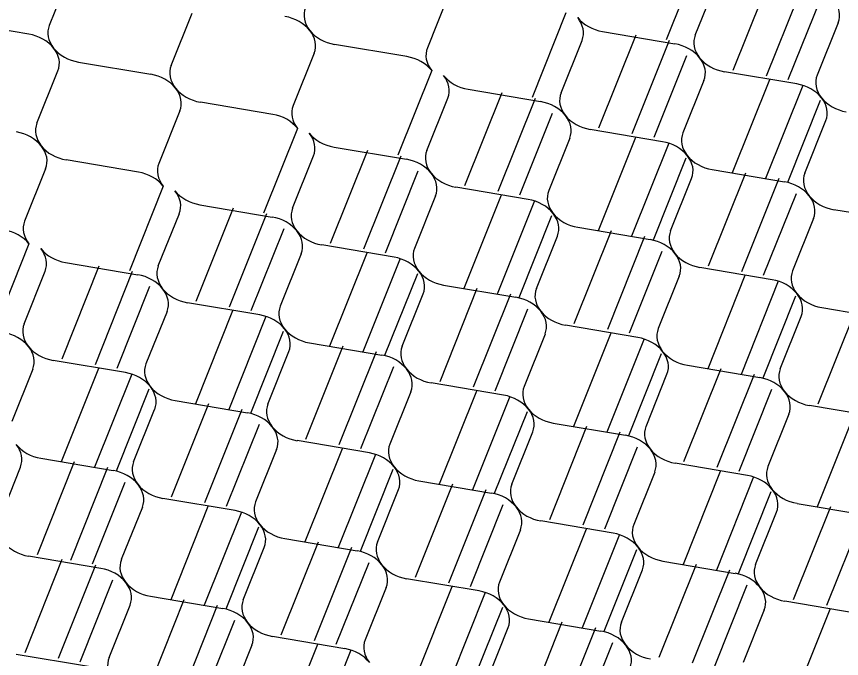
# Model space of a CAD drawing. Extents: x 638850 to 644908, y 297188 to 298900.
# Drawn here: x 639093.62 to 639132.61, y 298347.88 to 298378.2 of the extents above; entities that cross this region are included whole.
import ezdxf

# ---------------------------------------------------------------- set-up
doc = ezdxf.new("R2010")
doc.units = 0
doc.layers.add('2', color=7, linetype='Continuous')

msp = doc.modelspace()

# ---------------------------------------------------------------- linework, layer by layer
at = {"layer": '2'}
for p, q in [((639125.927, 298381.095), (639124.328, 298377.099)), ((639096.165, 298380.255), (639095.172, 298377.781)), ((639129.234, 298380.05), (639127.474, 298375.652)), ((639125.697, 298377.325), (639126.69, 298379.799)), ((639130.81, 298379.786), (639129.049, 298375.386)), ((639114.03, 298379.192), (639113.037, 298376.718)), ((639131.624, 298379.076), (639130.075, 298375.207)), ((639100.932, 298375.887), (639101.924, 298378.361)), ((639119.584, 298378.368), (639117.985, 298374.372)), ((639094.206, 298377.365), (639090.788, 298377.945)), ((639132.45, 298377.903), (639131.457, 298375.429)), ((639121.312, 298377.487), (639124.731, 298376.909)), ((639122.891, 298377.323), (639121.13, 298372.925)), ((639112.071, 298376.302), (639108.654, 298376.882)), ((639119.354, 298374.597), (639120.346, 298377.072)), ((639124.467, 298377.059), (639122.706, 298372.658)), ((639107.687, 298376.465), (639106.694, 298373.99)), ((639125.28, 298376.349), (639123.732, 298372.479)), ((639096.547, 298376.049), (639099.965, 298375.471)), ((639094.588, 298373.159), (639095.581, 298375.634)), ((639113.241, 298375.643), (639111.641, 298371.644)), ((639130.491, 298375.013), (639127.073, 298375.591)), ((639126.107, 298375.176), (639125.114, 298372.701)), ((639129.207, 298375.208), (639127.447, 298370.81)), ((639114.969, 298374.76), (639118.388, 298374.182)), ((639130.783, 298374.945), (639129.022, 298370.544)), ((639113.01, 298371.87), (639114.003, 298374.344)), ((639116.548, 298374.597), (639114.788, 298370.199)), ((639105.728, 298373.575), (639102.31, 298374.155)), ((639118.124, 298374.334), (639116.363, 298369.933)), ((639131.597, 298374.234), (639130.048, 298370.365)), ((639101.343, 298373.737), (639100.351, 298371.263)), ((639118.938, 298373.623), (639117.389, 298369.754)), ((639130.875, 298370.807), (639131.868, 298373.282)), ((639106.898, 298372.915), (639105.298, 298368.917)), ((639124.148, 298372.286), (639120.73, 298372.866)), ((639119.764, 298372.45), (639118.771, 298369.976)), ((639122.864, 298372.481), (639121.104, 298368.083)), ((639108.626, 298372.032), (639112.044, 298371.454)), ((639124.44, 298372.217), (639122.679, 298367.817)), ((639106.667, 298369.142), (639107.66, 298371.617)), ((639110.205, 298371.87), (639108.444, 298367.472)), ((639099.385, 298370.847), (639095.967, 298371.427)), ((639111.781, 298371.606), (639110.02, 298367.205)), ((639125.253, 298371.507), (639123.705, 298367.638)), ((639095, 298371.01), (639094.007, 298368.535)), ((639112.594, 298370.896), (639111.046, 298367.026)), ((639126.491, 298370.97), (639129.909, 298370.392)), ((639124.532, 298368.08), (639125.525, 298370.554)), ((639128.069, 298370.805), (639126.309, 298366.407)), ((639129.645, 298370.542), (639127.884, 298366.141)), ((639100.555, 298370.188), (639098.955, 298366.192)), ((639117.805, 298369.56), (639114.387, 298370.138)), ((639113.421, 298369.723), (639112.428, 298367.248)), ((639116.52, 298369.753), (639114.76, 298365.355)), ((639130.459, 298369.831), (639128.91, 298365.962)), ((639102.283, 298369.307), (639105.701, 298368.727)), ((639118.097, 298369.49), (639116.335, 298365.089)), ((639100.324, 298366.417), (639101.317, 298368.891)), ((639103.861, 298369.142), (639102.101, 298364.744)), ((639135.67, 298368.496), (639132.251, 298369.074)), ((639105.438, 298368.879), (639103.676, 298364.478)), ((639118.91, 298368.779), (639117.361, 298364.91)), ((639131.285, 298368.658), (639130.292, 298366.184)), ((639106.251, 298368.168), (639104.702, 298364.299)), ((639120.147, 298368.242), (639123.566, 298367.664)), ((639118.189, 298365.352), (639119.181, 298367.827)), ((639121.726, 298368.078), (639119.965, 298363.68)), ((639123.302, 298367.814), (639121.541, 298363.414)), ((639094.211, 298367.46), (639092.612, 298363.464)), ((639111.462, 298366.833), (639108.044, 298367.411)), ((639107.078, 298366.995), (639106.085, 298364.521)), ((639110.177, 298367.026), (639108.417, 298362.628)), ((639124.115, 298367.104), (639122.567, 298363.235)), ((639095.94, 298366.579), (639099.358, 298366.001)), ((639111.753, 298366.762), (639109.992, 298362.362)), ((639093.981, 298363.689), (639094.974, 298366.164)), ((639097.518, 298366.415), (639095.758, 298362.017)), ((639129.326, 298365.768), (639125.908, 298366.346)), ((639099.094, 298366.151), (639097.333, 298361.75)), ((639112.567, 298366.052), (639111.018, 298362.183)), ((639124.942, 298365.931), (639123.949, 298363.456)), ((639128.044, 298365.963), (639126.284, 298361.565)), ((639099.908, 298365.441), (639098.359, 298361.572)), ((639113.804, 298365.515), (639117.222, 298364.937)), ((639129.621, 298365.699), (639127.859, 298361.298)), ((639111.845, 298362.625), (639112.838, 298365.099)), ((639115.382, 298365.35), (639113.622, 298360.952)), ((639116.959, 298365.087), (639115.197, 298360.686)), ((639130.434, 298364.989), (639128.885, 298361.12)), ((639105.119, 298364.105), (639101.7, 298364.683)), ((639100.734, 298364.268), (639099.741, 298361.793)), ((639103.834, 298364.299), (639102.073, 298359.901)), ((639117.772, 298364.376), (639116.223, 298360.507)), ((639133.249, 298364.287), (639131.489, 298359.889)), ((639131.669, 298364.453), (639135.087, 298363.872)), ((639105.41, 298364.035), (639103.649, 298359.634)), ((639129.712, 298361.562), (639130.703, 298364.037)), ((639122.983, 298363.041), (639119.564, 298363.619)), ((639106.223, 298363.324), (639104.675, 298359.455)), ((639118.598, 298363.203), (639117.606, 298360.729)), ((639121.701, 298363.235), (639119.941, 298358.837)), ((639107.461, 298362.787), (639110.879, 298362.209)), ((639123.277, 298362.972), (639121.516, 298358.571)), ((639105.502, 298359.897), (639106.495, 298362.372)), ((639109.04, 298362.625), (639107.279, 298358.227)), ((639110.616, 298362.361), (639108.855, 298357.961)), ((639124.09, 298362.261), (639122.542, 298358.392)), ((639098.775, 298361.378), (639095.357, 298361.956)), ((639094.391, 298361.54), (639093.398, 298359.066)), ((639097.49, 298361.571), (639095.73, 298357.173)), ((639111.429, 298361.651), (639109.881, 298357.782)), ((639126.906, 298361.56), (639125.146, 298357.162)), ((639125.326, 298361.725), (639128.744, 298361.147)), ((639099.067, 298361.307), (639097.305, 298356.907)), ((639123.369, 298358.834), (639124.36, 298361.31)), ((639128.482, 298361.296), (639126.721, 298356.895)), ((639116.64, 298360.313), (639113.222, 298360.894)), ((639099.88, 298360.597), (639098.331, 298356.728)), ((639112.256, 298360.478), (639111.263, 298358.004)), ((639115.357, 298360.508), (639113.597, 298356.11)), ((639129.296, 298360.586), (639127.747, 298356.716)), ((639101.117, 298360.06), (639104.536, 298359.482)), ((639116.934, 298360.244), (639115.172, 298355.844)), ((639099.158, 298357.17), (639100.151, 298359.644)), ((639102.696, 298359.898), (639100.936, 298355.5)), ((639104.273, 298359.634), (639102.511, 298355.233)), ((639117.747, 298359.534), (639116.199, 298355.665)), ((639134.507, 298359.25), (639131.088, 298359.828)), ((639130.122, 298359.413), (639129.129, 298356.938)), ((639133.222, 298359.443), (639131.461, 298355.046)), ((639105.086, 298358.923), (639103.537, 298355.054)), ((639120.563, 298358.832), (639118.802, 298354.434)), ((639118.984, 298358.997), (639122.401, 298358.42)), ((639117.026, 298356.107), (639118.016, 298358.582)), ((639122.139, 298358.569), (639120.378, 298354.168)), ((639110.297, 298357.588), (639106.879, 298358.166)), ((639105.912, 298357.751), (639104.92, 298355.276)), ((639109.014, 298357.78), (639107.254, 298353.382)), ((639122.952, 298357.858), (639121.404, 298353.989)), ((639094.775, 298357.335), (639098.192, 298356.754)), ((639110.59, 298357.517), (639108.829, 298353.116)), ((639092.816, 298354.445), (639093.809, 298356.919)), ((639096.353, 298357.17), (639094.593, 298352.772)), ((639097.929, 298356.906), (639096.168, 298352.506)), ((639111.404, 298356.806), (639109.855, 298352.937)), ((639128.163, 298356.523), (639124.745, 298357.101)), ((639123.779, 298356.685), (639122.786, 298354.211)), ((639126.878, 298356.716), (639125.118, 298352.318)), ((639128.455, 298356.452), (639126.693, 298352.052)), ((639098.743, 298356.196), (639097.194, 298352.327)), ((639114.219, 298356.105), (639112.459, 298351.707)), ((639112.641, 298356.269), (639116.06, 298355.691)), ((639110.682, 298353.379), (639111.673, 298355.855)), ((639115.796, 298355.841), (639114.034, 298351.44)), ((639129.268, 298355.742), (639127.719, 298351.873)), ((639103.954, 298354.861), (639100.535, 298355.439)), ((639099.569, 298355.023), (639098.576, 298352.549)), ((639102.671, 298355.053), (639100.91, 298350.655)), ((639116.609, 298355.131), (639115.06, 298351.262)), ((639132.084, 298355.043), (639130.324, 298350.645)), ((639130.505, 298355.205), (639133.924, 298354.627)), ((639104.247, 298354.789), (639102.486, 298350.389)), ((639128.546, 298352.315), (639129.539, 298354.789)), ((639133.661, 298354.779), (639131.899, 298350.378)), ((639105.06, 298354.079), (639103.512, 298350.21)), ((639121.82, 298353.795), (639118.402, 298354.373)), ((639117.435, 298353.958), (639116.443, 298351.483)), ((639120.536, 298353.991), (639118.776, 298349.593)), ((639122.112, 298353.727), (639120.351, 298349.326)), ((639107.876, 298353.377), (639106.116, 298348.979)), ((639106.298, 298353.542), (639109.716, 298352.964)), ((639104.339, 298350.652), (639105.332, 298353.126)), ((639109.452, 298353.114), (639107.691, 298348.713)), ((639122.925, 298353.016), (639121.377, 298349.147)), ((639095.772, 298352.546), (639094.012, 298348.148)), ((639097.61, 298352.133), (639094.192, 298352.711)), ((639097.348, 298352.282), (639095.587, 298347.881)), ((639110.266, 298352.403), (639108.717, 298348.534)), ((639125.741, 298352.315), (639123.981, 298347.917)), ((639124.163, 298352.48), (639127.58, 298351.899)), ((639122.204, 298349.59), (639123.197, 298352.064)), ((639127.317, 298352.051), (639125.556, 298347.651)), ((639098.162, 298351.572), (639096.613, 298347.703)), ((639115.477, 298351.068), (639112.058, 298351.646)), ((639111.092, 298351.23), (639110.099, 298348.756)), ((639114.192, 298351.263), (639112.432, 298346.865)), ((639115.769, 298350.999), (639114.007, 298346.599)), ((639128.131, 298351.341), (639126.582, 298347.472)), ((639101.533, 298350.652), (639099.773, 298346.254)), ((639099.954, 298350.814), (639103.373, 298350.236)), ((639133.342, 298350.006), (639129.923, 298350.584)), ((639097.995, 298347.924), (639098.988, 298350.399)), ((639103.11, 298350.388), (639101.348, 298345.988)), ((639116.582, 298350.289), (639115.033, 298346.42)), ((639132.057, 298350.199), (639130.296, 298345.801)), ((639128.957, 298350.168), (639127.964, 298347.694)), ((639103.923, 298349.678), (639102.374, 298345.809)), ((639119.398, 298349.588), (639117.637, 298345.19)), ((639117.819, 298349.752), (639121.238, 298349.174)), ((639115.861, 298346.862), (639116.853, 298349.337)), ((639120.974, 298349.324), (639119.213, 298344.923)), ((639109.133, 298348.34), (639105.716, 298348.921)), ((639104.75, 298348.505), (639103.757, 298346.031)), ((639107.849, 298348.536), (639106.089, 298344.138)), ((639109.425, 298348.272), (639107.664, 298343.871)), ((639121.787, 298348.613), (639120.239, 298344.744)), ((639093.611, 298348.087), (639097.029, 298347.509))]:
    msp.add_line(p, q, dxfattribs=at)
for centre, start_param, end_param in [((639130.944, 298378.419), 3.045062, 3.936083), ((639108.782, 298378.099), 6.186654, 7.077676), ((639106.18, 298376.981), 3.936083, 4.827105), ((639118.84, 298377.587), 3.045062, 3.936083), ((639121.441, 298378.706), 0.794491, 1.685512), ((639096.677, 298377.267), 6.186654, 7.077676), ((639106.18, 298376.981), 3.045062, 3.936083), ((639108.782, 298378.099), 0.794491, 1.685512), ((639094.076, 298376.149), 3.936083, 4.827105), ((639127.202, 298376.81), 6.186654, 7.077676), ((639094.076, 298376.149), 3.045062, 3.936083), ((639096.677, 298377.267), 0.794491, 1.685512), ((639114.543, 298376.204), 6.186654, 7.077676), ((639124.601, 298375.691), 3.936083, 4.827105), ((639111.941, 298375.085), 3.936083, 4.827105), ((639127.202, 298376.81), 0.794491, 1.685512), ((639124.601, 298375.691), 3.045062, 3.936083), ((639102.439, 298375.372), 6.186654, 7.077676), ((639099.837, 298374.253), 3.936083, 4.827105), ((639112.496, 298374.86), 3.045062, 3.936083), ((639115.098, 298375.978), 0.794491, 1.685512), ((639132.963, 298374.915), 6.186654, 7.077676), ((639102.439, 298375.372), 0.794491, 1.685512), ((639099.837, 298374.253), 3.045062, 3.936083), ((639130.362, 298373.796), 3.936083, 4.827105), ((639120.859, 298374.083), 6.186654, 7.077676), ((639130.362, 298373.796), 3.045062, 3.936083), ((639132.963, 298374.915), 0.794491, 1.685512), ((639108.2, 298373.476), 6.186654, 7.077676), ((639118.258, 298372.964), 3.936083, 4.827105), ((639105.598, 298372.358), 3.936083, 4.827105), ((639118.258, 298372.964), 3.045062, 3.936083), ((639120.859, 298374.083), 0.794491, 1.685512), ((639096.095, 298372.645), 6.186654, 7.077676), ((639093.493, 298371.526), 3.936083, 4.827105), ((639106.153, 298372.133), 3.045062, 3.936083), ((639108.755, 298373.251), 0.794491, 1.685512), ((639126.62, 298372.187), 6.186654, 7.077676), ((639096.095, 298372.645), 0.794491, 1.685512), ((639093.493, 298371.526), 3.045062, 3.936083), ((639124.019, 298371.069), 3.936083, 4.827105), ((639114.516, 298371.356), 6.186654, 7.077676), ((639124.019, 298371.069), 3.045062, 3.936083), ((639126.62, 298372.187), 0.794491, 1.685512), ((639101.856, 298370.749), 6.186654, 7.077676), ((639111.914, 298370.237), 3.936083, 4.827105), ((639099.255, 298369.63), 3.936083, 4.827105), ((639114.516, 298371.356), 0.794491, 1.685512), ((639111.914, 298370.237), 3.045062, 3.936083), ((639132.381, 298370.292), 6.186654, 7.077676), ((639129.78, 298369.173), 3.936083, 4.827105), ((639099.81, 298369.405), 3.045062, 3.936083), ((639102.412, 298370.524), 0.794491, 1.685512), ((639120.277, 298369.46), 6.186654, 7.077676), ((639132.381, 298370.292), 0.794491, 1.685512), ((639129.78, 298369.173), 3.045062, 3.936083), ((639117.675, 298368.342), 3.936083, 4.827105), ((639108.173, 298368.628), 6.186654, 7.077676), ((639117.675, 298368.342), 3.045062, 3.936083), ((639120.277, 298369.46), 0.794491, 1.685512), ((639095.513, 298368.022), 6.186654, 7.077676), ((639105.571, 298367.51), 3.936083, 4.827105), ((639092.911, 298366.903), 3.936083, 4.827105), ((639108.173, 298368.628), 0.794491, 1.685512), ((639105.571, 298367.51), 3.045062, 3.936083), ((639126.038, 298367.565), 6.186654, 7.077676), ((639123.436, 298366.446), 3.936083, 4.827105), ((639093.467, 298366.678), 3.045062, 3.936083), ((639096.069, 298367.797), 0.794491, 1.685512), ((639113.934, 298366.733), 6.186654, 7.077676), ((639123.436, 298366.446), 3.045062, 3.936083), ((639126.038, 298367.565), 0.794491, 1.685512), ((639111.332, 298365.614), 3.936083, 4.827105), ((639101.83, 298365.901), 6.186654, 7.077676), ((639111.332, 298365.614), 3.045062, 3.936083), ((639113.934, 298366.733), 0.794491, 1.685512), ((639131.799, 298365.669), 6.186654, 7.077676), ((639099.228, 298364.783), 3.936083, 4.827105), ((639129.198, 298364.551), 3.936083, 4.827105), ((639099.228, 298364.783), 3.045062, 3.936083), ((639101.83, 298365.901), 0.794491, 1.685512), ((639119.695, 298364.837), 6.186654, 7.077676), ((639129.198, 298364.551), 3.045062, 3.936083), ((639131.799, 298365.669), 0.794491, 1.685512), ((639117.093, 298363.719), 3.936083, 4.827105), ((639107.591, 298364.006), 6.186654, 7.077676), ((639119.695, 298364.837), 0.794491, 1.685512), ((639117.093, 298363.719), 3.045062, 3.936083), ((639104.989, 298362.887), 3.936083, 4.827105), ((639095.486, 298363.174), 6.186654, 7.077676), ((639104.989, 298362.887), 3.045062, 3.936083), ((639107.591, 298364.006), 0.794491, 1.685512), ((639125.456, 298362.942), 6.186654, 7.077676), ((639092.885, 298362.056), 3.936083, 4.827105), ((639122.854, 298361.823), 3.936083, 4.827105), ((639095.486, 298363.174), 0.794491, 1.685512), ((639092.885, 298362.056), 3.045062, 3.936083), ((639113.352, 298362.11), 6.186654, 7.077676), ((639122.854, 298361.823), 3.045062, 3.936083), ((639125.456, 298362.942), 0.794491, 1.685512), ((639110.75, 298360.992), 3.936083, 4.827105), ((639101.247, 298361.279), 6.186654, 7.077676), ((639113.352, 298362.11), 0.794491, 1.685512), ((639110.75, 298360.992), 3.045062, 3.936083), ((639131.217, 298361.046), 6.186654, 7.077676), ((639098.646, 298360.16), 3.936083, 4.827105), ((639128.615, 298359.928), 3.936083, 4.827105), ((639098.646, 298360.16), 3.045062, 3.936083), ((639101.247, 298361.279), 0.794491, 1.685512), ((639119.113, 298360.215), 6.186654, 7.077676), ((639116.511, 298359.096), 3.936083, 4.827105), ((639131.217, 298361.046), 0.794491, 1.685512), ((639128.615, 298359.928), 3.045062, 3.936083), ((639107.009, 298359.383), 6.186654, 7.077676), ((639116.511, 298359.096), 3.045062, 3.936083), ((639119.113, 298360.215), 0.794491, 1.685512), ((639104.407, 298358.265), 3.936083, 4.827105), ((639104.407, 298358.265), 3.045062, 3.936083), ((639107.009, 298359.383), 0.794491, 1.685512), ((639124.874, 298358.319), 6.186654, 7.077676), ((639122.272, 298357.201), 3.936083, 4.827105), ((639092.303, 298357.433), 3.045062, 3.936083), ((639094.904, 298358.551), 0.794491, 1.685512), ((639112.77, 298357.488), 6.186654, 7.077676), ((639110.168, 298356.369), 3.936083, 4.827105), ((639122.272, 298357.201), 3.045062, 3.936083), ((639124.874, 298358.319), 0.794491, 1.685512), ((639100.665, 298356.656), 6.186654, 7.077676), ((639110.168, 298356.369), 3.045062, 3.936083), ((639112.77, 298357.488), 0.794491, 1.685512), ((639130.635, 298356.424), 6.186654, 7.077676), ((639098.064, 298355.537), 3.936083, 4.827105), ((639128.033, 298355.305), 3.936083, 4.827105), ((639100.665, 298356.656), 0.794491, 1.685512), ((639098.064, 298355.537), 3.045062, 3.936083), ((639118.531, 298355.592), 6.186654, 7.077676), ((639115.929, 298354.474), 3.936083, 4.827105), ((639128.033, 298355.305), 3.045062, 3.936083), ((639130.635, 298356.424), 0.794491, 1.685512), ((639106.426, 298354.76), 6.186654, 7.077676), ((639103.825, 298353.642), 3.936083, 4.827105), ((639115.929, 298354.474), 3.045062, 3.936083), ((639118.531, 298355.592), 0.794491, 1.685512), ((639103.825, 298353.642), 3.045062, 3.936083), ((639106.426, 298354.76), 0.794491, 1.685512), ((639124.292, 298353.697), 6.186654, 7.077676), ((639121.69, 298352.578), 3.936083, 4.827105), ((639094.322, 298353.929), 0.794491, 1.685512), ((639112.187, 298352.865), 6.186654, 7.077676), ((639109.586, 298351.746), 3.936083, 4.827105), ((639121.69, 298352.578), 3.045062, 3.936083), ((639124.292, 298353.697), 0.794491, 1.685512), ((639100.083, 298352.033), 6.186654, 7.077676), ((639097.482, 298350.915), 3.936083, 4.827105), ((639109.586, 298351.746), 3.045062, 3.936083), ((639112.187, 298352.865), 0.794491, 1.685512), ((639130.053, 298351.801), 6.186654, 7.077676), ((639127.451, 298350.683), 3.936083, 4.827105), ((639097.482, 298350.915), 3.045062, 3.936083), ((639100.083, 298352.033), 0.794491, 1.685512), ((639117.948, 298350.969), 6.186654, 7.077676), ((639115.347, 298349.851), 3.936083, 4.827105), ((639130.053, 298351.801), 0.794491, 1.685512), ((639127.451, 298350.683), 3.045062, 3.936083), ((639105.844, 298350.138), 6.186654, 7.077676), ((639103.243, 298349.019), 3.936083, 4.827105), ((639115.347, 298349.851), 3.045062, 3.936083), ((639117.948, 298350.969), 0.794491, 1.685512), ((639105.844, 298350.138), 0.794491, 1.685512), ((639103.243, 298349.019), 3.045062, 3.936083), ((639123.71, 298349.074), 6.186654, 7.077676), ((639121.108, 298347.955), 3.936083, 4.827105), ((639111.605, 298348.242), 6.186654, 7.077676), ((639109.004, 298347.124), 3.936083, 4.827105), ((639121.108, 298347.955), 3.045062, 3.936083), ((639123.71, 298349.074), 0.794491, 1.685512), ((639099.501, 298347.41), 6.186654, 7.077676)]:
    msp.add_ellipse(centre, major_axis=(-1.543, 0.403), ratio=0.764477, start_param=start_param, end_param=end_param, dxfattribs=at)

doc.saveas('drawing.dxf')
